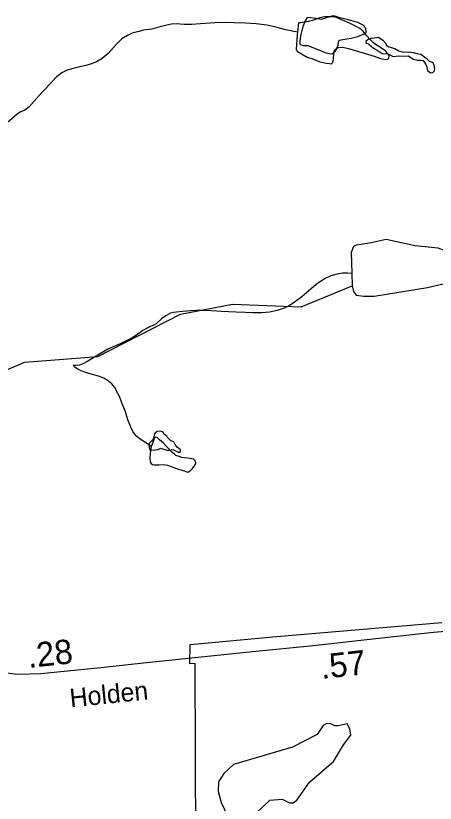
# Model space of a CAD drawing. Extents: x 2126262 to 2293712, y 749403 to 919119.
# Drawn here: x 2150049 to 2152197, y 826950 to 830985 of the extents above; entities that cross this region are included whole.
import ezdxf

# ---------------------------------------------------------------- set-up
doc = ezdxf.new("R2010")
doc.units = 0
for name, color, linetype in [('Exist Boundary Political City Limit New', 7, 'Continuous'), ('Exist Hydrographic Creek Single Shore', 7, 'Continuous'), ('Exist Hydrographic Misc Water Feature', 7, 'Continuous'), ('Exist Hydrographic Pond Under 1500 Sq Ft', 7, 'Continuous'), ('Exist Road Secondary Mileage Hundredths English Label', 7, 'Continuous'), ('Exist Road Secondary Type 51 Attributed', 7, 'Continuous'), ('Exist Road Secondary Type 51 Label', 7, 'Continuous'), ('Map Preparation Boundary City Limit Buffer Line', 7, 'Continuous')]:
    doc.layers.add(name, color=color, linetype=linetype)

msp = doc.modelspace()

# ---------------------------------------------------------------- linework, layer by layer
at = {"layer": 'Exist Boundary Political City Limit New'}
msp.add_lwpolyline([(2150971, 826743.9), (2150968, 827667), (2150940.2, 827664.4), (2150942.8, 827764.5), (2151384, 827805.1), (2152230.5, 827877.1)], dxfattribs=at)
at = {"layer": 'Exist Hydrographic Creek Single Shore'}
msp.add_lwpolyline([(2149380.4, 828788.9), (2149504.5, 828838.9), (2149919.5, 829135.5), (2150094.4, 829210.6), (2150469.4, 829238.9), (2150892.5, 829456.5), (2151159.4, 829506.9), (2151509.5, 829493.1), (2151771.2, 829600.7)], dxfattribs=at)
at = {"layer": 'Exist Hydrographic Misc Water Feature'}
for points in [[(2151491.1, 830901.4), (2151489.1, 830887.1), (2151485.4, 830811.4), (2151487.5, 830805.4), (2151491.3, 830801.2), (2151541.6, 830773.7), (2151573.8, 830762), (2151605.6, 830749.8), (2151638, 830742.1), (2151656, 830740.2), (2151665.8, 830738.3), (2151671.8, 830746.3), (2151674.1, 830754.5), (2151676.1, 830764.3), (2151677.5, 830790.5), (2151679.4, 830802.3), (2151685.3, 830812.4), (2151689.8, 830816.2), (2151697.2, 830822.4), (2151723.1, 830824.5), (2151753.2, 830816.8), (2151791.5, 830804.9), (2151833.4, 830793.3), (2151883.6, 830777.5), (2151911.7, 830767.6), (2151940, 830761.7), (2151953.5, 830762.1), (2151959.7, 830768.1), (2151961.3, 830777.9), (2151959.3, 830783.9), (2151943.5, 830803.8), (2151921.1, 830819.7), (2151891.4, 830837.6), (2151877.3, 830849.5), (2151862.9, 830863.5), (2151845.1, 830883.2), (2151827, 830905.4), (2151810.6, 830919.2), (2151792.6, 830930.9), (2151757.1, 830946.8), (2151718.3, 830964.4), (2151690.5, 830976.3), (2151672.4, 830980.3), (2151660.5, 830980.1), (2151630.4, 830980.2), (2151606.4, 830974.1), (2151572.6, 830961.7), (2151548.6, 830955.6), (2151525, 830951.5), (2151508.8, 830949.5), (2151500.8, 830949.5), (2151496.9, 830949.3), (2151491.1, 830901.4)], [(2151491.1, 830901.4), (2151464.9, 830905.4), (2151417.1, 830916.7), (2151382.7, 830926.8), (2151335.1, 830936.4), (2151280.6, 830944.2), (2151224.8, 830947.8), (2151166.8, 830949.3), (2151116.5, 830951.2), (2151068.5, 830948.8), (2150994.7, 830944.5), (2150949, 830940), (2150911.1, 830940.1), (2150890.5, 830942), (2150870.9, 830943.7), (2150847.3, 830941.7), (2150823.1, 830937.6), (2150781, 830927.3), (2150745, 830917), (2150703.1, 830910.7), (2150681.2, 830904.7), (2150657.4, 830898.6), (2150645.5, 830896.3), (2150621.3, 830884.2), (2150591.6, 830866.3), (2150569.6, 830844.1), (2150549.8, 830821.9), (2150521.9, 830791.7), (2150491.9, 830765.7), (2150462.2, 830749.6), (2150436.2, 830739.3), (2150408.3, 830729.4), (2150370.1, 830720.9), (2150342.4, 830714.9), (2150312.1, 830706.5), (2150284.8, 830692.4), (2150258.4, 830672.5), (2150236.8, 830650.2), (2150201, 830610.2), (2150182.9, 830591.8), (2150169.4, 830576), (2150117.5, 830517.7), (2150095.8, 830501.5), (2150075.7, 830493.2), (2150055.8, 830481.2), (2150004.3, 830437.1)], [(2151773.9, 829665.4), (2151747.9, 829666.9), (2151722, 829666.8), (2151694.1, 829660.8), (2151661.7, 829652.8), (2151633.9, 829638.3), (2151604.1, 829620.1), (2151588.5, 829610.3), (2151560.7, 829586.1), (2151514.3, 829545.6), (2151477, 829517.6), (2151448.9, 829499.6), (2151423.1, 829487.2), (2151387, 829474.8), (2151349, 829466.8), (2151309.3, 829462.6), (2151261.3, 829462.2), (2151225.4, 829464), (2151177.4, 829466), (2151101.3, 829469.4), (2151051.5, 829473.3), (2151005.4, 829474.9), (2150975.2, 829474.7), (2150943.5, 829472.6), (2150903.1, 829470.2), (2150857.5, 829464.1), (2150841.3, 829462.1), (2150817.3, 829447.8), (2150795.6, 829431.7), (2150767.7, 829407.5), (2150717.9, 829383.4), (2150699.8, 829373.1), (2150667.9, 829349.1), (2150639.8, 829330.7), (2150618, 829320.5), (2150584.4, 829304.5), (2150548.1, 829288.6), (2150520.6, 829276.1), (2150494.6, 829262.2), (2150474.5, 829249.8), (2150452.8, 829236.1), (2150418.7, 829215.6), (2150393.1, 829201.7), (2150375, 829195.5), (2150356.8, 829193.4), (2150343.3, 829193.4)], [(2150743.1, 828777.5), (2150735.1, 828783.5), (2150708.9, 828801.3), (2150686.9, 828815.2), (2150669.3, 828829.2), (2150656.8, 828843.3), (2150649, 828855), (2150638.5, 828876.9), (2150622.3, 828915), (2150610.2, 828956.6), (2150598.1, 828988.9), (2150579.9, 829034.6), (2150565.3, 829062.4), (2150557.3, 829078.6), (2150549.8, 829088.3), (2150541.5, 829098.5), (2150523.5, 829112.2), (2150503.2, 829126.2), (2150491.1, 829132), (2150473.5, 829138), (2150423, 829151.7), (2150407, 829157.8), (2150381, 829167.4), (2150367, 829175.2), (2150353.1, 829183.4), (2150343.3, 829193.4)], [(2150743.1, 828777.5), (2150737.4, 828743.4), (2150735.7, 828717.3), (2150737.4, 828699.6), (2150742.1, 828691.6), (2150749.9, 828685.5), (2150759.7, 828683.6), (2150783.5, 828683.7), (2150807.9, 828686.1), (2150825.8, 828682.2), (2150845.6, 828676.3), (2150861.8, 828668.2), (2150881.5, 828662.4), (2150905.9, 828654.6), (2150929.5, 828646.6), (2150933.8, 828648.8), (2150941.6, 828652.9), (2150953.9, 828664.8), (2150967.9, 828685), (2150971.5, 828695), (2150969.5, 828703), (2150963.8, 828708.8), (2150959.6, 828712.6), (2150941.6, 828716.6), (2150899.8, 828722.5), (2150885.4, 828726.3), (2150869.4, 828732.3), (2150861, 828738.1), (2150849.1, 828748), (2150819.2, 828780.1), (2150804.8, 828796.1), (2150784.9, 828811.7), (2150772.8, 828823.6), (2150765.3, 828825.6), (2150761, 828823.9), (2150757.1, 828817.5), (2150745, 828785.7), (2150743.1, 828777.5)]]:
    msp.add_lwpolyline(points, dxfattribs=at)
at = {"layer": 'Exist Hydrographic Pond Under 1500 Sq Ft'}
for points in [[(2151612.8, 830965.5), (2151589.5, 830971.8), (2151559.5, 830975.1), (2151540.5, 830976.2), (2151529.4, 830955), (2151517.1, 830922.7), (2151507.1, 830882.6), (2151503.8, 830851.4), (2151503.8, 830840.3), (2151518.3, 830832.5), (2151543.8, 830831.9), (2151590.7, 830813.5), (2151638.6, 830795.8), (2151656, 830791.7), (2151670.8, 830790.1), (2151685.6, 830803.5), (2151698.9, 830835), (2151701.6, 830849.6), (2151705.4, 830859.2), (2151715.2, 830861.7), (2151724, 830862.8), (2151765.5, 830870.4), (2151800, 830878.2), (2151832.3, 830892.6), (2151843.5, 830899.3), (2151841.2, 830921.6), (2151827.9, 830936.1), (2151800, 830950.6), (2151752.4, 830963.9), (2151707.6, 830974), (2151688.7, 830981.8), (2151672, 830985.1), (2151612.8, 830965.5)], [(2151874.6, 830871.1), (2151906.1, 830875.4), (2151929, 830859.7), (2151943.3, 830842.5), (2151944.7, 830833.9), (2151959, 830826.7), (2151990.5, 830818.1), (2152010.6, 830805.2), (2152032, 830798.1), (2152060.6, 830799.5), (2152083.5, 830796.7), (2152102.1, 830792.4), (2152122.2, 830788.1), (2152149.4, 830768), (2152164.4, 830754.6), (2152183.7, 830745.1), (2152189.4, 830732.2), (2152192.2, 830713.8), (2152189.5, 830699.2), (2152185.1, 830693.6)], [(2151874.6, 830871.1), (2151853.1, 830864), (2151841.7, 830853.9), (2151841.7, 830846.8), (2151856, 830839.6), (2151880.3, 830819.6), (2151898.9, 830808.1), (2151924.7, 830792.4), (2151953.3, 830789.5), (2151981.9, 830776.6), (2152009.1, 830779.5), (2152036.3, 830778), (2152059.2, 830779.5), (2152083.5, 830762.3), (2152106.4, 830758), (2152119.3, 830758), (2152135.1, 830755.1), (2152148.4, 830735.9), (2152153.7, 830722.2), (2152155.1, 830712.2), (2152159.4, 830702.1), (2152165.1, 830697.9), (2152174.6, 830692.4), (2152185.1, 830693.6)], [(2151770.2, 829665.6), (2151771.2, 829600.7), (2151777.6, 829571.5), (2151791.4, 829553.8), (2151830.8, 829547.9), (2151884, 829547.9), (2152157.7, 829593.2), (2152295.6, 829624.7), (2152350.7, 829620.8), (2152378.3, 829622.8), (2152388.2, 829636.6), (2152370.4, 829677.9), (2152283.8, 829766.6), (2152210.9, 829794.2), (2152094.7, 829806), (2151945, 829839.5), (2151868.2, 829821.8), (2151817, 829813.9), (2151791.4, 829810), (2151777.6, 829802.1), (2151765.8, 829772.5), (2151770.2, 829665.6)], [(2150893.2, 828761.1), (2150874.8, 828775.3), (2150866.5, 828784.5), (2150858.1, 828802.1), (2150843.1, 828807.1), (2150826.4, 828823.8), (2150823.1, 828831.3), (2150807.2, 828841.3), (2150803, 828852.2), (2150792.2, 828856.3), (2150773, 828854.7), (2150763, 828848), (2150758, 828836.3), (2150753.8, 828819.6), (2150746.3, 828807.1), (2150732.9, 828792.9), (2150732.5, 828785.3)], [(2150732.5, 828785.3), (2150732.1, 828775.3), (2150733.8, 828764.5), (2150736.3, 828760.3), (2150746.3, 828758.6), (2150763.8, 828760.3), (2150778, 828762), (2150791.4, 828769.5), (2150800.5, 828767), (2150823.1, 828759.5), (2150836.4, 828758.6), (2150853.9, 828762), (2150867.3, 828756.1), (2150879.8, 828749.5), (2150891.5, 828748.6), (2150893.2, 828754.5), (2150893.2, 828761.1)], [(2151277.7, 826897.7), (2151350.3, 826966.2), (2151413.1, 826970.7), (2151450.6, 826953.2), (2151469.2, 826952.7), (2151488.1, 826967), (2151552.2, 827058.2), (2151676.4, 827163.7), (2151727.3, 827249.1), (2151765.4, 827298.5), (2151758.7, 827332.2), (2151745.2, 827356.9), (2151699, 827347.7), (2151682.4, 827347.9), (2151662.5, 827356.6), (2151642, 827359.2), (2151623.4, 827348.1), (2151592.6, 827303), (2151466.2, 827237.9), (2151163.3, 827148.3)], [(2151163.3, 827148.3), (2151114.6, 827103.2), (2151087.7, 827060.5), (2151085.4, 827011.1), (2151101.1, 826954.9), (2151132.6, 826885.3)]]:
    msp.add_lwpolyline(points, dxfattribs=at)
at = {"layer": 'Exist Road Secondary Type 51 Attributed'}
msp.add_lwpolyline([(2153884.2, 828208.7), (2153693, 828195.8), (2153535.3, 828179), (2153356.8, 828142.7), (2153116.1, 828063.8), (2152971, 827992.6), (2152744.3, 827895.6), (2152634.1, 827870.4), (2152433.9, 827846), (2152187, 827825.1), (2151923.3, 827795.7), (2151557.1, 827756), (2151278.1, 827728), (2150717.9, 827670.1), (2150485, 827643.6), (2150178, 827614.2), (2150056, 827609.3), (2149963.9, 827621.9), (2149810.4, 827647), (2149647.9, 827685.4), (2149515.4, 827709.2), (2149478.3, 827716)], dxfattribs=at)
at = {"layer": 'Map Preparation Boundary City Limit Buffer Line'}
msp.add_lwpolyline([(2150971, 826743.9), (2150968, 827667), (2150940.2, 827664.4), (2150942.8, 827764.5), (2151384, 827805.1), (2152230.5, 827877.1)], dxfattribs=at)

# ---------------------------------------------------------------- texts
at = {"layer": 'Exist Road Secondary Mileage Hundredths English Label'}
for s, p in [('.28', (2150115.1, 827643.2)), ('.57', (2151615.3, 827587))]:
    msp.add_text(s, height=125, rotation=6.2016, dxfattribs=at).set_placement(p)
at = {"layer": 'Exist Road Secondary Type 51 Label'}
msp.add_text('Holden', height=95, rotation=5.8253, dxfattribs=at).set_placement((2150330.1, 827441.4))

doc.saveas('drawing.dxf')
